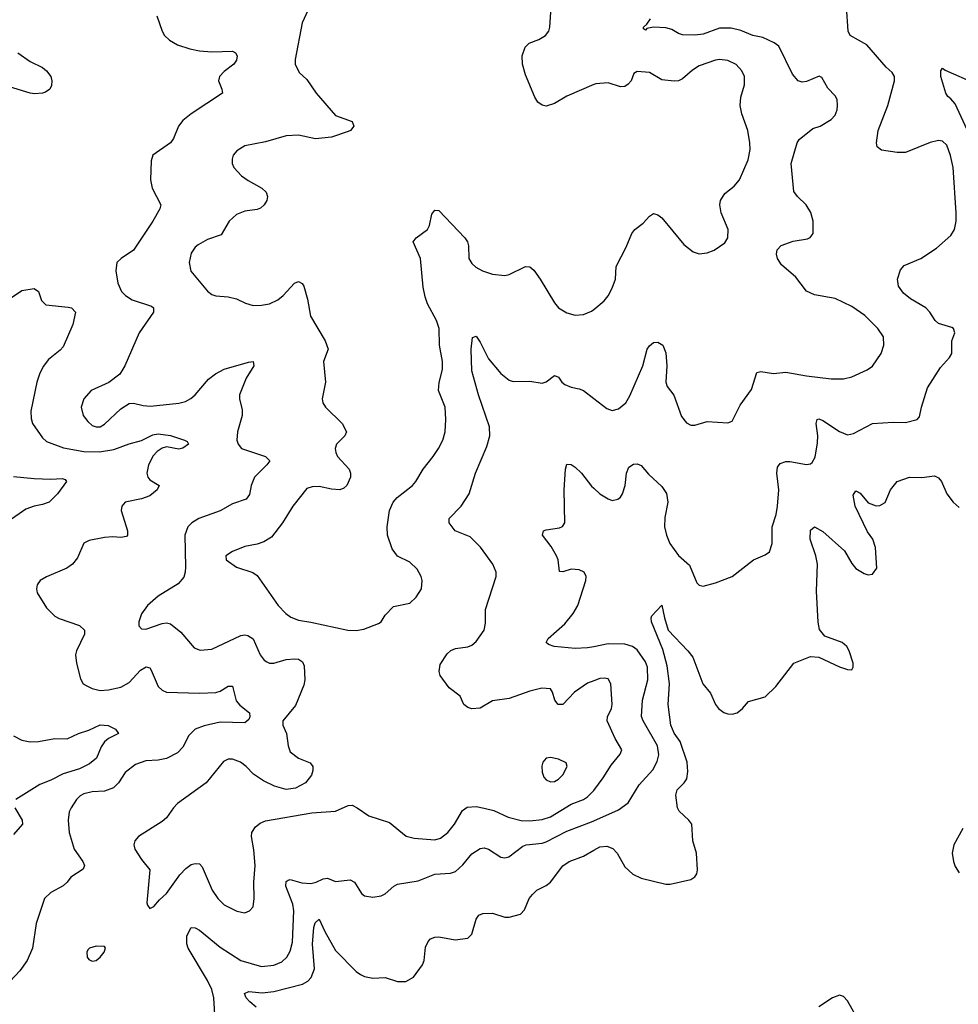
# Model space of a CAD drawing. Header units: inches. Extents: x 1682530 to 1839546, y 640742 to 791647.
# Tile 917 of 923: x 1817219 to 1821766, y 772938 to 777706. Entities that reach past the tile are written whole.
import ezdxf

# ---------------------------------------------------------------- set-up
doc = ezdxf.new("R2010")
doc.units = ezdxf.units.IN
doc.header["$MEASUREMENT"] = 0
doc.layers.add('B8717', color=7, linetype='Continuous')
doc.layers.add('B8727', color=7, linetype='Continuous')

msp = doc.modelspace()

# ---------------------------------------------------------------- linework, layer by layer
at = {"layer": 'B8717', "color": 5}
for points, elevation in [([(1818614.4, 777750), (1818587.5, 777690), (1818553.4, 777513.4), (1818553.4, 777490), (1818573.4, 777450), (1818610, 777415.5), (1818656, 777350), (1818750, 777241.6), (1818830, 777213), (1818838, 777190), (1818822, 777170), (1818810, 777164), (1818730, 777137.7), (1818651.6, 777128.4), (1818570, 777146.2), (1818510, 777143.9), (1818410, 777114.7), (1818310, 777094.3), (1818270.6, 777070), (1818253, 777050), (1818248.2, 777030), (1818248.4, 777010), (1818257.1, 776990), (1818294.4, 776950), (1818326.4, 776926.4), (1818393, 776890), (1818413, 776870), (1818419.1, 776850), (1818416.3, 776830), (1818404, 776810), (1818386.2, 776793.8), (1818370, 776787.3), (1818310, 776778.7), (1818270, 776762.4), (1818234, 776730), (1818195.9, 776664.1), (1818130, 776641.7), (1818083.6, 776616.4), (1818070, 776604.7), (1818050, 776575.6), (1818040.3, 776530), (1818048.1, 776488.1), (1818130, 776390.5), (1818150, 776374.9), (1818170, 776368.2), (1818230, 776364), (1818270, 776354), (1818312.8, 776332.8), (1818350, 776322), (1818390, 776323), (1818430, 776330.4), (1818470, 776348.8), (1818495.1, 776370), (1818550, 776430.4), (1818570, 776438.4), (1818588.5, 776428.5), (1818595.1, 776415.1), (1818613, 776353), (1818627.6, 776270), (1818698.9, 776150), (1818713.7, 776110), (1818690.3, 776050), (1818701.3, 775950), (1818684.9, 775870), (1818687.7, 775850), (1818700.7, 775830), (1818781.6, 775750), (1818803, 775710), (1818794, 775690), (1818753.7, 775650), (1818748.2, 775630), (1818750.3, 775610), (1818759, 775590), (1818815.5, 775530), (1818822.4, 775510), (1818822.4, 775490), (1818803.8, 775450), (1818790, 775437.6), (1818770, 775429.7), (1818730, 775432.8), (1818670, 775445.6), (1818636.7, 775443.3), (1818610, 775435.1), (1818542, 775350), (1818491.7, 775270), (1818439.2, 775200.8), (1818402.5, 775177.5), (1818370, 775166), (1818310, 775154.2), (1818250.7, 775130), (1818217.3, 775110), (1818219.1, 775090), (1818270, 775054.9), (1818348.5, 775028.5), (1818370, 775014), (1818472, 774870), (1818508.5, 774830), (1818532.3, 774812.3), (1818570, 774797.8), (1818630, 774789.2), (1818809.6, 774750.3), (1818850, 774748.4), (1818886.2, 774753.8), (1818957.2, 774782.8), (1818970, 774790.8), (1818990, 774822.8), (1819030, 774864), (1819110, 774880.4), (1819140.5, 774910), (1819166, 774950), (1819169.6, 774990), (1819164.2, 775010), (1819144.9, 775044.9), (1819110, 775078.7), (1819050, 775107.3), (1819023.5, 775143.5), (1819000.9, 775210), (1818999.3, 775250), (1819010.7, 775329.3), (1819028, 775370), (1819047.1, 775392.9), (1819122.4, 775450), (1819138.9, 775470), (1819173.3, 775530), (1819222.4, 775590), (1819248.7, 775630), (1819269.7, 775670), (1819280.4, 775710), (1819284.2, 775770), (1819280.9, 775830), (1819248.6, 775910), (1819251.1, 775948.9), (1819268.2, 776011.8), (1819267.1, 776050), (1819252.7, 776130), (1819250.8, 776210), (1819237.8, 776250), (1819195.3, 776330), (1819183.7, 776363.7), (1819174.6, 776410), (1819161.2, 776550), (1819125.1, 776630), (1819140.7, 776650), (1819194.5, 776690), (1819204.2, 776710), (1819216.6, 776763.4), (1819230, 776784), (1819250, 776782), (1819375.6, 776650), (1819387.9, 776630), (1819393.6, 776610), (1819394.9, 776550), (1819410, 776526), (1819428.2, 776508.2), (1819460.7, 776490), (1819510, 776473.1), (1819570, 776467), (1819590, 776472), (1819670, 776510.3), (1819690, 776508.5), (1819710, 776492.2), (1819740.9, 776450), (1819810, 776334.9), (1819830, 776310.3), (1819870, 776286.4), (1819910, 776274.4), (1819950, 776277.6), (1819990, 776293.7), (1820000, 776302.2)], 680), ([(1820000, 777391.2), (1819870, 777335.8), (1819810, 777299.6), (1819770, 777287.3), (1819750, 777292), (1819730, 777307), (1819714, 777330), (1819670, 777439), (1819655.6, 777490), (1819654, 777530), (1819667.9, 777572.1), (1819688, 777592), (1819734, 777610), (1819766, 777630), (1819782, 777650), (1819787, 777670), (1819795.6, 777790)], 680), ([(1817884.4, 777724.4), (1817910.3, 777650.3), (1817921.6, 777630), (1817945.9, 777605.9), (1817983.5, 777583.5), (1818044.3, 777564.3), (1818090, 777555.6), (1818149.7, 777550.3), (1818250, 777553.4), (1818265.2, 777545.2), (1818273.4, 777530), (1818270.4, 777510), (1818257.1, 777490), (1818210, 777454.3), (1818187.4, 777430), (1818183.1, 777410), (1818199.3, 777370), (1818202, 777350), (1818050.3, 777249.7), (1818010, 777217.6), (1817988.5, 777190), (1817964.4, 777130), (1817950.2, 777109.8), (1817864.7, 777050), (1817856.9, 777023.1), (1817853.4, 776930), (1817860.7, 776890), (1817902.8, 776810), (1817898.8, 776790), (1817864, 776730), (1817770.8, 776590), (1817710.8, 776550), (1817690.7, 776530), (1817684.9, 776490), (1817694.3, 776430), (1817713.4, 776390), (1817732.4, 776370), (1817763.8, 776350), (1817858, 776318), (1817868.2, 776310), (1817867.2, 776290), (1817798.3, 776190), (1817728.2, 776030), (1817703.8, 775990), (1817651, 775949), (1817566, 775910), (1817530.4, 775870), (1817518, 775830), (1817527.4, 775790), (1817550, 775759.5), (1817570, 775741.5), (1817590, 775733.8), (1817610, 775734.9), (1817630, 775746.9), (1817710, 775822.2), (1817750, 775846.9), (1817770, 775849.1), (1817817.1, 775837.1), (1817853.9, 775833.9), (1817990, 775848.2), (1818022.5, 775857.5), (1818049, 775871), (1818070, 775888.8), (1818134.6, 775965.4), (1818168.6, 775991.4), (1818210, 776013.4), (1818328.1, 776048.1), (1818351, 776050), (1818353.7, 776030), (1818317.3, 775970), (1818284.9, 775890), (1818284, 775870), (1818296.7, 775816.7), (1818297.3, 775790), (1818275.3, 775710), (1818272, 775670), (1818278.4, 775650), (1818294, 775630), (1818410.8, 775590), (1818430.4, 775570), (1818416.5, 775550), (1818356.9, 775490), (1818340.8, 775450), (1818332.7, 775407.3), (1818315.9, 775384.1), (1818250, 775360.9), (1818190, 775327), (1818088, 775290), (1818053, 775270), (1818034.4, 775250), (1818019.5, 775210), (1818023, 775057), (1818021.7, 775030), (1818014.4, 775005.6), (1817986.5, 774973.5), (1817890, 774914.5), (1817838, 774870), (1817810, 774829.2), (1817796.4, 774790), (1817796.3, 774770), (1817810, 774756.3), (1817830, 774755.3), (1817910, 774782), (1817930, 774784.9), (1817950, 774780.4), (1818000.7, 774740.7), (1818065, 774664.9), (1818092.9, 774652.9), (1818150, 774658.3), (1818290, 774723.9), (1818310, 774727.2), (1818324.2, 774724.2), (1818350, 774707.2), (1818383.9, 774630), (1818404.3, 774604.3), (1818416.4, 774596.4), (1818430, 774590.3), (1818450, 774590.2), (1818510, 774608.4), (1818550, 774611.1), (1818570, 774608.9), (1818590, 774596.4), (1818596.9, 774576.9), (1818600.7, 774510), (1818595.8, 774484.2), (1818555.4, 774384.6), (1818494.6, 774310), (1818493.4, 774290), (1818511.8, 774250), (1818520.3, 774190), (1818530, 774160.7), (1818570.3, 774130.3), (1818627.3, 774107.3), (1818639.5, 774090), (1818638.7, 774070), (1818633, 774047), (1818604.4, 774010), (1818555.3, 773984.7), (1818510, 773978), (1818454.3, 773994.3), (1818400.9, 774020.9), (1818352.8, 774052.8), (1818316.4, 774090), (1818289.5, 774110), (1818250, 774124.4), (1818230, 774124.7), (1818206.1, 774113.9), (1818122, 774010), (1817984.4, 773910), (1817963.8, 773890), (1817930, 773841.2), (1817910, 773822.7), (1817794.8, 773750), (1817777.3, 773730), (1817773, 773710), (1817777.1, 773690), (1817810, 773639.1), (1817850.6, 773590), (1817836, 773430), (1817838, 773418), (1817850, 773402), (1817870, 773411.3), (1817896.3, 773443.7), (1817930, 773474.4), (1817995.3, 773564.7), (1818023.9, 773596.1), (1818050, 773614.3), (1818070, 773620.3), (1818090, 773617.6), (1818103.9, 773603.9), (1818152.6, 773490), (1818178.9, 773450), (1818210, 773419.5), (1818271.5, 773388.5), (1818310, 773381.3), (1818333.2, 773390), (1818349.6, 773410.4), (1818355.4, 773450), (1818354, 773530), (1818359.3, 773610), (1818353.2, 773686.8), (1818342.2, 773750), (1818344, 773770), (1818362.3, 773797.7), (1818384.7, 773815.3), (1818410, 773826.2), (1818635.3, 773864.7), (1818750, 773873.7), (1818810, 773900.4), (1818830, 773901.6), (1818854, 773890), (1818910, 773850.4), (1819010, 773818.7), (1819091.8, 773751.8), (1819130, 773742.2), (1819230, 773734), (1819257.4, 773742.6), (1819293.6, 773770), (1819326.2, 773810), (1819364, 773876), (1819386.9, 773893.1), (1819430, 773895.2), (1819470, 773888.5), (1819516, 773876), (1819585, 773845), (1819648.6, 773828.6), (1819690, 773826), (1819750, 773832.3), (1819790, 773845.1), (1819890, 773907.6), (1819950, 773930.1), (1819970, 773942.2), (1819996.8, 773970), (1820000, 773974.2)], 660), ([(1817210, 777546), (1817270, 777504), (1817330, 777474), (1817350, 777458.8), (1817370.4, 777430), (1817375.5, 777410), (1817373.2, 777386.8), (1817366, 777370), (1817345.2, 777354.8), (1817330.4, 777349.6), (1817292.5, 777347.5), (1817270, 777349.7), (1817110, 777398)], 640), ([(1817170, 776354.9), (1817230, 776394.9), (1817290, 776403.6), (1817310.2, 776390.2), (1817325.8, 776345.8), (1817345.7, 776325.7), (1817454.4, 776314.4), (1817470.8, 776310), (1817490.4, 776290), (1817476.2, 776230), (1817430, 776121.6), (1817415.1, 776104.9), (1817358.9, 776061.1), (1817333.4, 776026.6), (1817314.9, 775990), (1817302.4, 775950), (1817273.6, 775810), (1817274.5, 775774.5), (1817281.7, 775750), (1817330, 775681.6), (1817350, 775663.7), (1817432.2, 775632.2), (1817530, 775614.2), (1817606.1, 775613.9), (1817675.5, 775624.5), (1817750, 775652.1), (1817810, 775667.9), (1817864.5, 775695.5), (1817890, 775700.8), (1817950, 775691.8), (1818018, 775670), (1818030, 775664), (1818037.6, 775650), (1818010, 775631.5), (1817990, 775626.9), (1817930, 775636.8), (1817910, 775631.4), (1817885.4, 775614.6), (1817866.8, 775593.2), (1817843.6, 775550), (1817835.5, 775510), (1817840.7, 775490), (1817850, 775476.9), (1817894.9, 775450), (1817884.9, 775430), (1817850, 775400.9), (1817810, 775386.2), (1817730.3, 775369.7), (1817714, 775350), (1817710.4, 775329.6), (1817742.4, 775230), (1817742, 775210), (1817736.7, 775203.3), (1817710, 775198.2), (1817670, 775201.2), (1817630, 775198), (1817556, 775184), (1817530, 775171.8), (1817499.2, 775100.8), (1817475.5, 775070), (1817447.7, 775050), (1817350, 775008.4), (1817319.3, 774990), (1817304.4, 774970), (1817300.4, 774950), (1817304.4, 774930), (1817350, 774858), (1817390, 774818), (1817410, 774806.4), (1817510, 774773.1), (1817534, 774750), (1817533.4, 774730), (1817494.6, 774650), (1817490.3, 774630), (1817494.9, 774590), (1817513.5, 774513.5), (1817527.7, 774490), (1817541.1, 774481.1), (1817570, 774467), (1817610, 774458.3), (1817650, 774460.2), (1817710, 774474.4), (1817750, 774495.8), (1817804, 774556), (1817832.1, 774572.1), (1817850, 774566.7), (1817856.6, 774556.6), (1817890, 774477.6), (1817910, 774459.6), (1817930.2, 774450.2), (1818090, 774443.9), (1818170, 774448.4), (1818190, 774454), (1818230, 774479), (1818250, 774478.4), (1818268.3, 774408.3), (1818286.4, 774386.4), (1818332.2, 774350), (1818334.6, 774330), (1818330, 774317.2), (1818310, 774301.3), (1818190, 774304.2), (1818112.9, 774287.2), (1818070, 774270.8), (1818039.5, 774240.5), (1818010, 774183.5), (1817983.8, 774156.2), (1817930, 774128), (1817890, 774119.8), (1817830, 774117.3), (1817780.8, 774099.2), (1817730, 774061.1), (1817698, 774010), (1817673.8, 773986.2), (1817630, 773970.7), (1817570, 773967.1), (1817530, 773957.1), (1817512.4, 773947.6), (1817494.3, 773930), (1817469.1, 773890), (1817459.6, 773870), (1817453.6, 773830), (1817459.1, 773770), (1817483.2, 773690), (1817526, 773630), (1817533.4, 773610), (1817527.3, 773592.7), (1817466.8, 773553.2), (1817450.2, 773529.8), (1817430, 773511.8), (1817370, 773478.7), (1817340.3, 773450), (1817299.3, 773330), (1817281.1, 773210), (1817255.3, 773150), (1817220.6, 773099.4), (1817174, 773050)], 640), ([(1820000, 774504.4), (1819970, 774493.8), (1819907.6, 774450), (1819850, 774389.5), (1819827, 774390), (1819812, 774410), (1819799.5, 774450), (1819790, 774465.2), (1819749.3, 774469.3), (1819690, 774454.5), (1819590, 774418.2), (1819510, 774407.6), (1819450, 774372.8), (1819410, 774368.8), (1819390, 774375.3), (1819371.1, 774390), (1819353.3, 774430), (1819300.4, 774470), (1819256, 774530), (1819251.1, 774550), (1819256.8, 774583.2), (1819290, 774634.9), (1819308.6, 774651.4), (1819330, 774661.1), (1819390, 774668.8), (1819410, 774676.4), (1819430, 774695.5), (1819469.4, 774750), (1819475.9, 774784.1), (1819475.1, 774850), (1819528, 775010), (1819527.8, 775030), (1819511.8, 775070), (1819452.2, 775152.2), (1819402, 775202), (1819329.6, 775230), (1819299.6, 775270), (1819299.6, 775290), (1819358.3, 775350), (1819396.3, 775410), (1819427.3, 775510), (1819481.5, 775638.5), (1819496, 775690), (1819494.5, 775734.5), (1819441.4, 775890), (1819410, 776006), (1819406.4, 776110), (1819412.9, 776167.1), (1819430, 776172.7), (1819450, 776143.8), (1819490, 776063.1), (1819550, 775992), (1819590, 775961.1), (1819610, 775953.4), (1819690, 775956), (1819750, 775945.3), (1819770, 775952.7), (1819810, 775982.8), (1819830, 775974.8), (1819845.5, 775950), (1819859.6, 775939.6), (1819890, 775926), (1819930, 775918.7), (1819950, 775910.3), (1820000, 775872)], 660), ([(1820000, 774669.8), (1819970, 774664), (1819910, 774660.2), (1819809, 774670), (1819780.7, 774680.7), (1819769.5, 774690), (1819778.7, 774710), (1819859.7, 774780.3), (1819901.1, 774830), (1819922.5, 774870), (1819961.1, 774990), (1819963, 775010), (1819953.6, 775030), (1819930, 775042.6), (1819890, 775045.4), (1819850, 775032.3), (1819834, 775034), (1819827.1, 775090), (1819819.1, 775110), (1819794.1, 775154.1), (1819752.3, 775210), (1819757.2, 775230), (1819770, 775235.8), (1819834.9, 775245.1), (1819848.1, 775251.9), (1819860.7, 775270), (1819856.8, 775430), (1819862.6, 775530), (1819870, 775553), (1819890, 775552), (1819910, 775539.5), (1819941.1, 775510), (1819990, 775447), (1820000, 775437.8)], 640), ([(1817190, 775494.4), (1817290, 775483.5), (1817370, 775480.9), (1817424.9, 775484.9), (1817439.3, 775479.3), (1817446.8, 775470), (1817403, 775410), (1817362, 775370), (1817330, 775357.7), (1817290, 775350.9), (1817250, 775335), (1817163.4, 775276.6)], 620), ([(1817190, 774238.3), (1817230, 774217.6), (1817270, 774208.6), (1817310, 774211.1), (1817390, 774225.4), (1817450, 774224.2), (1817504.2, 774250), (1817554.7, 774265.3), (1817610, 774292.1), (1817648.8, 774288.8), (1817682.8, 774270), (1817698.8, 774250), (1817650, 774225.7), (1817630.1, 774209.8), (1817614.5, 774185.5), (1817591.3, 774130), (1817558, 774102), (1817510, 774077.6), (1817430, 774054.9), (1817370, 774023.6), (1817316.9, 774003.1), (1817200.7, 773930)], 620), ([(1817195.8, 773890), (1817231.7, 773830), (1817233.4, 773810), (1817190, 773759.6)], 620), ([(1818169.6, 772810.4), (1818160.3, 772970), (1818149.8, 773010), (1818130, 773052.8), (1818035.8, 773210), (1818029.8, 773230.2), (1818029.8, 773270), (1818050, 773310.3), (1818070, 773308.9), (1818090, 773296.5), (1818190, 773215.4), (1818290.1, 773150.1), (1818390, 773121.7), (1818450, 773127), (1818490, 773144.5), (1818513.9, 773166.1), (1818530, 773195.5), (1818540.8, 773239.2), (1818547.9, 773390), (1818542.3, 773422.3), (1818509.1, 773510), (1818510, 773533.4), (1818520.3, 773539.7), (1818530, 773542.3), (1818585.8, 773525.8), (1818630, 773523.7), (1818656.2, 773530), (1818690, 773545.8), (1818710, 773548.9), (1818750, 773532.9), (1818820.5, 773540.5), (1818841.3, 773530), (1818875.3, 773475.3), (1818890, 773464), (1818930, 773457.1), (1818970, 773463.8), (1818990, 773472.7), (1819031.8, 773510), (1819050, 773519.6), (1819150, 773536.3), (1819230, 773568.5), (1819306.6, 773573.4), (1819330, 773581.7), (1819366.5, 773613.5), (1819410, 773666.7), (1819450, 773693.1), (1819470, 773695.3), (1819490, 773689.2), (1819550, 773651.1), (1819570, 773647.2), (1819588.1, 773651.9), (1819656.7, 773703.4), (1819673.2, 773710), (1819750, 773717.9), (1819770, 773724.3), (1819870, 773776.8), (1819990, 773822.4), (1820000, 773826.8)], 640), ([(1818365, 772925), (1818333.7, 772950), (1818316.9, 772970), (1818308.4, 772990), (1818330, 773000.9), (1818394.1, 772994.1), (1818450, 772999.5), (1818590, 773035), (1818615.3, 773050), (1818631.4, 773068.6), (1818647.5, 773110), (1818638.3, 773230), (1818644.1, 773310), (1818650, 773332.9), (1818670, 773350.2), (1818698, 773290), (1818750, 773199.2), (1818850, 773097.4), (1818870, 773082.6), (1818890, 773073.4), (1818930, 773064.9), (1818990, 773068.7), (1819050, 773048.9), (1819090, 773049.1), (1819127.3, 773070), (1819171.3, 773130), (1819178, 773150), (1819185.7, 773214.3), (1819198.3, 773241.7), (1819210, 773254.9), (1819230, 773263.1), (1819250, 773264.2), (1819329.5, 773250.5), (1819390, 773258.8), (1819410, 773278), (1819430, 773350.8), (1819443.7, 773370), (1819462.2, 773377.7), (1819510, 773378.7), (1819570, 773360.3), (1819590, 773359.5), (1819644.8, 773375.2), (1819663.9, 773396.1), (1819687.8, 773450), (1819702.9, 773470), (1819724.5, 773490), (1819770, 773512.9), (1819790, 773528.9), (1819850, 773609), (1819881.6, 773630), (1819950, 773656), (1820000, 773684.2)], 620)]:
    msp.add_lwpolyline(points, dxfattribs=dict(at, elevation=elevation))
for points, elevation in [([(1819790, 774133), (1819770, 774129.4), (1819753, 774110), (1819748.7, 774091.3), (1819750, 774062), (1819758.6, 774038.6), (1819770, 774024.4), (1819790, 774015.8), (1819810, 774017.4), (1819830, 774027.6), (1819851.1, 774050), (1819871.8, 774090), (1819867, 774107), (1819830, 774125.6)], 680), ([(1817590, 773219.3), (1817558, 773210), (1817550, 773202), (1817544.9, 773190), (1817546, 773166), (1817554.4, 773154.4), (1817570, 773146.8), (1817590, 773151), (1817610, 773166), (1817628.7, 773190), (1817635.3, 773210), (1817630, 773218)], 660)]:
    msp.add_lwpolyline(points, close=True, dxfattribs=dict(at, elevation=elevation))
at = {"layer": 'B8727', "color": 5}
for points, elevation in [([(1820000, 775437.8), (1820030, 775410.4), (1820070, 775384.9), (1820090, 775378.4), (1820116.6, 775383.4), (1820130, 775393.4), (1820138.9, 775410), (1820152.6, 775450), (1820158.4, 775510), (1820170, 775538.8), (1820193.2, 775553.2), (1820210, 775555.5), (1820230, 775547.3), (1820264.8, 775504.8), (1820330, 775446), (1820352.1, 775412.1), (1820358.8, 775370), (1820344.6, 775295.4), (1820343.5, 775250), (1820351.8, 775210), (1820368.5, 775170), (1820410, 775111.7), (1820463.7, 775063.7), (1820499.5, 774979.5), (1820510, 774968), (1820530, 774962.4), (1820590, 774978.3), (1820670.8, 775009.2), (1820774, 775090), (1820830, 775114), (1820851.3, 775128.7), (1820864.2, 775170), (1820864.2, 775250), (1820883.8, 775310), (1820890.7, 775350), (1820896.2, 775430), (1820886.8, 775510), (1820890, 775538.8), (1820903.7, 775556.3), (1820930, 775566.7), (1820950, 775567.1), (1821030, 775552), (1821050, 775554.9), (1821058.2, 775561.8), (1821072.6, 775587.4), (1821083.7, 775656.3), (1821085, 775690), (1821077.4, 775750), (1821082.7, 775770), (1821090, 775773.1), (1821110, 775765.7), (1821190, 775711.2), (1821230, 775696.2), (1821258.3, 775701.7), (1821350, 775750.2), (1821450, 775757.1), (1821510, 775755), (1821566.6, 775770), (1821577.2, 775782.8), (1821586.9, 775830), (1821616.6, 775923.4), (1821679.1, 776020.9), (1821723.6, 776070), (1821734.5, 776090), (1821735.1, 776150), (1821749.4, 776190), (1821742.7, 776210), (1821735.1, 776215.1), (1821670, 776235.1), (1821653.6, 776250), (1821628.3, 776290), (1821608.2, 776310), (1821534.5, 776354.5), (1821500.8, 776380.8), (1821476.2, 776416.2), (1821471.9, 776450), (1821485.7, 776494.3), (1821503.9, 776516.1), (1821585.1, 776550), (1821660.8, 776599.2), (1821730, 776661.1), (1821747.4, 776690), (1821754.8, 776730), (1821755.8, 776770), (1821741, 776990), (1821727.9, 777047.9), (1821710, 777098.4), (1821690, 777117.4), (1821670, 777121), (1821630, 777111.6), (1821510, 777063.2), (1821470, 777062), (1821393.6, 777073.6), (1821372.7, 777090), (1821369.6, 777110), (1821378, 777170), (1821425, 777290), (1821456.9, 777410), (1821457.4, 777430), (1821445.6, 777450), (1821415.7, 777475.7), (1821323.3, 777583.3), (1821242.4, 777630), (1821232.9, 777650), (1821224.5, 777770)], 640), ([(1820000, 775872), (1820063.4, 775823.4), (1820090, 775813.4), (1820119.3, 775820.7), (1820155.4, 775850), (1820174.9, 775885.1), (1820237.7, 776030), (1820259.5, 776110), (1820270, 776126.8), (1820290, 776142.8), (1820310, 776144), (1820334.8, 776130), (1820350, 776092), (1820354, 776030), (1820349, 775951), (1820356.5, 775930), (1820387.8, 775887.8), (1820424.7, 775784.7), (1820450, 775753.4), (1820470, 775743), (1820490, 775743), (1820550, 775760.3), (1820650, 775754), (1820670, 775761), (1820710, 775838.8), (1820764.2, 775915.8), (1820790, 775997.3), (1820810, 776001.6), (1820870, 775992.6), (1820930, 775999.7), (1821030, 775980.7), (1821150, 775967.4), (1821210, 775967), (1821250, 775975.8), (1821325.2, 776010), (1821350, 776028.2), (1821392.6, 776090), (1821405.4, 776130), (1821403, 776170), (1821376.3, 776210), (1821312.7, 776272.7), (1821250, 776317.8), (1821170, 776356.2), (1821070, 776374.2), (1821031.2, 776391.2), (1820978.5, 776458.5), (1820910, 776518.3), (1820889.8, 776550), (1820885.6, 776570), (1820888.2, 776591.8), (1820907.2, 776612.8), (1820966.8, 776633.2), (1821034.9, 776645.1), (1821048.4, 776651.5), (1821062.9, 776670), (1821063.5, 776730), (1821052.4, 776772.4), (1821029.7, 776809.7), (1820987.3, 776850), (1820970, 776874), (1820956.8, 777010), (1820985.3, 777110), (1820994.4, 777125.6), (1821061.8, 777178.2), (1821096, 777190), (1821150, 777221.7), (1821170, 777243), (1821179.7, 777270), (1821181.3, 777290), (1821178.6, 777318.6), (1821170, 777337.2), (1821133.8, 777373.8), (1821105.2, 777425.2), (1821092.5, 777432.5), (1821030, 777406.6), (1821010, 777403.7), (1820989.6, 777409.6), (1820962, 777442), (1820896.9, 777576.9), (1820874.3, 777594.3), (1820819.7, 777619.7), (1820770, 777629.7), (1820712.8, 777652.8), (1820665.3, 777665.3), (1820610, 777665), (1820530, 777635.9), (1820490, 777630.8), (1820430, 777632.2), (1820410, 777638.3), (1820378.7, 777658.7), (1820350, 777667), (1820290.2, 777669.8), (1820256.8, 777663.2), (1820250, 777655.3), (1820241.2, 777661.2), (1820241.2, 777670), (1820256.6, 777683.4), (1820274.5, 777710)], 660), ([(1820000, 776302.2), (1820050, 776344.6), (1820070, 776368.7), (1820090, 776405.5), (1820106, 776450), (1820108, 776510), (1820156.4, 776603.6), (1820184.7, 776670), (1820199.5, 776690), (1820238.7, 776721.3), (1820270, 776754), (1820290, 776766.8), (1820310, 776761), (1820330, 776746), (1820436.7, 776616.7), (1820482.4, 776582.4), (1820510, 776571.8), (1820550, 776576.5), (1820582.7, 776590), (1820634.3, 776625.7), (1820649.7, 776650.3), (1820651.1, 776690), (1820618, 776770), (1820611.5, 776808.5), (1820614, 776830), (1820635.6, 776864.4), (1820680.6, 776899.4), (1820706, 776930), (1820747.7, 777027.7), (1820757.2, 777077.2), (1820756.4, 777110), (1820746.2, 777170), (1820717.2, 777250), (1820708.7, 777290), (1820711.9, 777330), (1820729.9, 777390.1), (1820729.9, 777430), (1820718.1, 777458.1), (1820690, 777489), (1820650, 777508.2), (1820610, 777512.3), (1820589.7, 777509.7), (1820510, 777481.8), (1820478, 777462), (1820430, 777419.1), (1820410, 777409.8), (1820390, 777407.4), (1820330, 777414.7), (1820270, 777449.6), (1820210, 777454.5), (1820194, 777446), (1820180.7, 777410), (1820166.7, 777393.3), (1820150, 777382.9), (1820130, 777381.3), (1820070, 777399.8), (1820010, 777395.5), (1820000, 777391.2)], 680), ([(1821838.2, 777110), (1821750, 777298), (1821730, 777322.9), (1821714.5, 777334.5), (1821705.1, 777350), (1821681, 777430), (1821682, 777458), (1821690, 777470.7), (1821701.7, 777461.7), (1821850, 777396.4)], 620), ([(1820000, 773684.2), (1820030, 773701.1), (1820063.2, 773703.2), (1820092.9, 773692.8), (1820112.9, 773670), (1820150, 773604.4), (1820190, 773568.5), (1820230, 773548.7), (1820350, 773519.1), (1820370, 773519.1), (1820470, 773542), (1820490, 773554.8), (1820499.5, 773570), (1820502.9, 773590), (1820497.7, 773670), (1820480.2, 773730), (1820474.5, 773810), (1820460.5, 773830), (1820413.2, 773873.2), (1820406.2, 773890), (1820397.8, 773950), (1820404.1, 773975.9), (1820438.8, 774010), (1820451.2, 774030), (1820455.2, 774064.8), (1820452.5, 774110), (1820418.8, 774210), (1820390, 774250.8), (1820373.5, 774290), (1820360.4, 774390), (1820367.8, 774490), (1820356.3, 774576.3), (1820335.4, 774655.4), (1820279.7, 774790), (1820278, 774810), (1820281.6, 774818.4), (1820330, 774871.3), (1820342, 774810), (1820361.1, 774750), (1820455.8, 774650), (1820479.4, 774619.4), (1820528.5, 774490), (1820565.5, 774445.5), (1820590.3, 774390), (1820604.4, 774370), (1820630, 774350.3), (1820650, 774344.4), (1820670, 774343.1), (1820694, 774350), (1820721.2, 774370), (1820750, 774404.7), (1820830, 774426.8), (1820882.7, 774477.3), (1820969.6, 774590.4), (1821050, 774622), (1821090, 774619.1), (1821190, 774573), (1821230, 774558.8), (1821250, 774558), (1821256, 774570), (1821256.2, 774590), (1821237.7, 774650), (1821226, 774670), (1821202.7, 774690), (1821120.1, 774720.1), (1821093.6, 774753.6), (1821087.7, 774787.7), (1821078.5, 774938.5), (1821083.7, 775070), (1821075.2, 775110), (1821048.2, 775190), (1821050, 775233.4), (1821070, 775250.3), (1821110, 775226.9), (1821213.9, 775133.9), (1821250, 775072.4), (1821270, 775048.7), (1821310, 775023.7), (1821330, 775017.6), (1821350, 775021.6), (1821371, 775050), (1821365.3, 775150), (1821351.9, 775190), (1821325.4, 775225.4), (1821266, 775350), (1821257.1, 775402.9), (1821270, 775424.4), (1821290, 775413.1), (1821330, 775367.1), (1821367.7, 775352.3), (1821386.3, 775353.7), (1821411.5, 775368.5), (1821436.9, 775430), (1821470, 775470.4), (1821530, 775490.3), (1821590, 775488.7), (1821650, 775497.1), (1821670, 775488), (1821684.4, 775470), (1821710.3, 775410), (1821740.4, 775370), (1821770, 775343.1)], 620), ([(1820000, 773826.8), (1820119.7, 773880.3), (1820166.1, 773913.9), (1820219.3, 774000.7), (1820285.8, 774074.2), (1820306.8, 774113.2), (1820314.6, 774145.4), (1820308.6, 774190), (1820239.3, 774310), (1820231.6, 774331.6), (1820235.8, 774410), (1820262, 774510), (1820260.2, 774570), (1820250, 774597.2), (1820210, 774655.1), (1820187.6, 774670), (1820150, 774681.6), (1820070, 774683.2), (1820000, 774669.8)], 640), ([(1820000, 773974.2), (1820045.6, 774034.4), (1820083.8, 774096.2), (1820127.6, 774150), (1820136.2, 774170), (1820104.5, 774224.5), (1820065.8, 774310), (1820067.5, 774330), (1820085.5, 774370), (1820089, 774390), (1820083.1, 774490), (1820070, 774514.7), (1820050, 774518), (1820030, 774515.1), (1820000, 774504.4)], 660), ([(1821787.4, 773790), (1821743.9, 773710), (1821736.8, 773670), (1821741.9, 773630), (1821750, 773605.7), (1821770, 773575.5)], 620), ([(1821288.4, 772848.5), (1821230, 772954.5), (1821210, 772975.6), (1821190, 772982.4), (1821157.3, 772970), (1821090, 772925.6)], 620)]:
    msp.add_lwpolyline(points, dxfattribs=dict(at, elevation=elevation))

doc.saveas('drawing.dxf')
